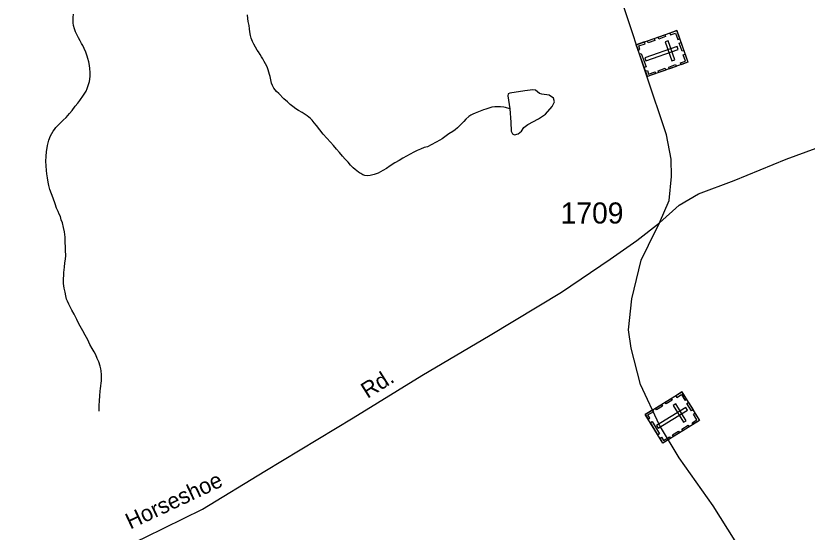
# Model space of a CAD drawing. Extents: x 2056842 to 2160602, y 826753 to 1016856.
# Drawn here: x 2112824 to 2117511, y 851982 to 855043 of the extents above; entities that cross this region are included whole.
import ezdxf

# ---------------------------------------------------------------- set-up
doc = ezdxf.new("R2010")
doc.units = 0
for name, color, linetype in [('Exist Cultural Cemetery CELL', 7, 'Continuous'), ('Exist Hydrographic Misc Water Feature', 7, 'Continuous'), ('Exist Road Secondary Type 51 Attributed', 7, 'Continuous'), ('Exist Road Secondary Type 51 Label', 7, 'Continuous'), ('Exist Road Secondary Type 51 Number Label', 7, 'Continuous')]:
    doc.layers.add(name, color=color, linetype=linetype)

msp = doc.modelspace()

# ---------------------------------------------------------------- linework, layer by layer
at = {"layer": 'Exist Cultural Cemetery CELL'}
for points in [[(2116739.1, 854955), (2116805.1, 854767.2), (2116564.9, 854682.7), (2116498.9, 854870.5)], [(2116628.3, 854916), (2116669.1, 854930.4), (2116672.9, 854919.7), (2116632, 854905.3)], [(2116698.2, 854940.6), (2116702, 854929.9), (2116732.4, 854940.6), (2116745.8, 854902.3), (2116756.3, 854906), (2116739.1, 854955)], [(2116509.9, 854839.3), (2116520.7, 854843.2), (2116513.4, 854863.9), (2116551.5, 854877.3), (2116547.9, 854887.8), (2116498.9, 854870.6)], [(2116564.8, 854893.8), (2116605.7, 854908.1), (2116609.5, 854897.4), (2116568.6, 854883)], [(2116688.4, 854893.9), (2116670.8, 854887.7), (2116709.8, 854776.6), (2116727.5, 854782.8)], [(2116763.6, 854885.1), (2116780.8, 854836.2), (2116770.1, 854832.4), (2116752.9, 854881.3)], [(2116747.6, 854842.4), (2116741.4, 854860), (2116550.1, 854792.8), (2116556.3, 854775.2)], [(2116528.7, 854820.1), (2116556.9, 854740.1), (2116546.1, 854736.3), (2116518, 854816.4)], [(2116764.2, 854752.7), (2116760.5, 854763.4), (2116790.8, 854774.1), (2116777.4, 854812.3), (2116787.9, 854816), (2116805.1, 854767.1)], [(2116691.5, 854739.2), (2116732.4, 854753.6), (2116736.1, 854742.9), (2116695.3, 854728.5)], [(2116553.9, 854714), (2116564.7, 854717.8), (2116572, 854697), (2116610.2, 854710.4), (2116613.8, 854699.9), (2116564.9, 854682.7)], [(2116629.3, 854717.4), (2116670.2, 854731.8), (2116673.9, 854721), (2116633.1, 854706.7)], [(2116769.5, 852813.6), (2116873.9, 852644.1), (2116657.1, 852510.5), (2116552.7, 852680)], [(2116669.5, 852752), (2116706.3, 852774.7), (2116712.3, 852765), (2116675.4, 852742.3)], [(2116732.6, 852790.9), (2116738.6, 852781.2), (2116766, 852798.1), (2116787.2, 852763.6), (2116796.7, 852769.4), (2116769.5, 852813.6)], [(2116612.2, 852716.8), (2116649.1, 852739.5), (2116655.1, 852729.8), (2116618.2, 852707.1)], [(2116733, 852743.1), (2116717.1, 852733.4), (2116778.8, 852633.1), (2116794.7, 852642.9)], [(2116808.3, 852750.5), (2116835.5, 852706.4), (2116825.8, 852700.4), (2116798.6, 852744.5)], [(2116570.1, 852651.9), (2116579.9, 852657.9), (2116568.3, 852676.7), (2116602.7, 852697.9), (2116596.9, 852707.3), (2116552.7, 852680.1)], [(2116801.7, 852705.4), (2116791.9, 852721.3), (2116619.3, 852614.9), (2116629.1, 852599)], [(2116837, 852621.3), (2116831.1, 852630.9), (2116858.5, 852647.8), (2116837.2, 852682.4), (2116846.7, 852688.2), (2116873.9, 852644)], [(2116592.6, 852637.1), (2116637.1, 852564.9), (2116627.4, 852558.9), (2116582.9, 852631.2)], [(2116768.8, 852592.7), (2116805.7, 852615.4), (2116811.7, 852605.7), (2116774.8, 852583)], [(2116639.7, 852538.7), (2116649.5, 852544.8), (2116661.1, 852526), (2116695.5, 852547.2), (2116701.3, 852537.8), (2116657.1, 852510.5)], [(2116712.7, 852558.1), (2116749.6, 852580.8), (2116755.5, 852571.1), (2116718.7, 852548.4)]]:
    msp.add_lwpolyline(points, close=True, dxfattribs=at)
at = {"layer": 'Exist Hydrographic Misc Water Feature'}
for points in [[(2113247.5, 854803.3), (2113239.5, 854827.3), (2113229, 854848.7), (2113221, 854867), (2113212.8, 854878.7), (2113204.4, 854894.6), (2113194.6, 854912.8), (2113186.2, 854931.1), (2113178.2, 854948.6), (2113172.2, 854966.5), (2113165.9, 854984.9), (2113163.8, 855000.2), (2113163.6, 855016.9), (2113163.2, 855032.4), (2113165.3, 855052.7)], [(2114205.3, 854985.3), (2114200.8, 855009.5), (2114198.7, 855027.3), (2114196.7, 855047.9)], [(2115750.6, 854492.2), (2115724.7, 854498.7), (2115714.7, 854500.6), (2115694.8, 854502.8), (2115683.3, 854502.9), (2115661.2, 854502.6), (2115642.9, 854500.5), (2115625.1, 854495.9), (2115607.2, 854489.7), (2115594.9, 854485.9), (2115565.4, 854473.4), (2115545.3, 854465.4), (2115531.6, 854459.4), (2115519.5, 854453.1), (2115507.6, 854445.2), (2115489.3, 854430.9), (2115477.6, 854416.8), (2115468, 854406.5), (2115452, 854390.3), (2115440.3, 854378.3), (2115427.2, 854366.4), (2115412.4, 854356.1), (2115388.4, 854342.7), (2115372.2, 854332.2), (2115348.9, 854313.8), (2115334.7, 854305.8), (2115314.8, 854293.4), (2115284.9, 854277.2), (2115263.4, 854267.1), (2115243.1, 854261.2), (2115221.3, 854252.4), (2115201.2, 854244.5), (2115181.3, 854234.5), (2115159.6, 854222), (2115137.7, 854209.9), (2115115.7, 854198.2), (2115094.2, 854185.2), (2115070, 854171), (2115042.3, 854152.9), (2115020.4, 854138.4), (2114998.2, 854125.1), (2114970.8, 854111), (2114947, 854102.4), (2114923, 854096.3), (2114908.8, 854094), (2114890.6, 854096), (2114880.5, 854099.5), (2114867, 854107.2), (2114860.4, 854111.4), (2114853.1, 854115.8), (2114834.8, 854130.8), (2114822.3, 854140.8), (2114806.3, 854157), (2114792.4, 854175.3), (2114775.7, 854192.8), (2114759.5, 854210.3), (2114741.5, 854232.1), (2114723.7, 854251.9), (2114705.2, 854273.7), (2114687.2, 854293.9), (2114667.1, 854318.1), (2114644.5, 854341.4), (2114624.4, 854365.9), (2114604.3, 854393.3), (2114592, 854408.9), (2114580.1, 854423.3), (2114570.1, 854435), (2114549.8, 854450.6), (2114519.4, 854470.3), (2114499.3, 854482.2), (2114483.5, 854492.3), (2114465.3, 854504.4), (2114449.1, 854517.9), (2114433.3, 854532), (2114411, 854551.2), (2114382.9, 854581.4), (2114368.7, 854593.3), (2114352.5, 854613.2), (2114343.7, 854629.1), (2114338.6, 854644.5), (2114330, 854682.8), (2114327.7, 854694.9), (2114319.3, 854722.9), (2114313.4, 854740.5), (2114303.1, 854758.6), (2114295.3, 854772.8), (2114287.3, 854788.6), (2114279.1, 854800.1), (2114270.7, 854814.3), (2114260.7, 854830), (2114252.7, 854840.1), (2114244.3, 854856), (2114234.4, 854874.1), (2114230.1, 854881.7), (2114226.4, 854890), (2114217.8, 854909.9), (2114213.5, 854926.8), (2114209.8, 854947.7), (2114207.5, 854965.8), (2114205.3, 854985.3)], [(2113317.8, 852699.8), (2113317.4, 852708), (2113317.4, 852723.4), (2113317.6, 852731.5), (2113319.3, 852762), (2113321.1, 852788.2), (2113324.6, 852820.1), (2113326.6, 852831.6), (2113328.3, 852849.5), (2113330.3, 852864.3), (2113332, 852879.8), (2113331.8, 852914.3), (2113329.5, 852938.2), (2113327.5, 852949.5), (2113323.4, 852965.9), (2113315, 852991.5), (2113306.8, 853011.4), (2113298.3, 853032.2), (2113288.3, 853051.2), (2113276.8, 853071.2), (2113262.1, 853095.3), (2113249.8, 853121.1), (2113235.8, 853149.2), (2113221.9, 853174.9), (2113205.3, 853203.3), (2113195, 853220.7), (2113185.2, 853242.9), (2113168.8, 853274.6), (2113156.7, 853298.4), (2113138.2, 853334), (2113130.2, 853351.5), (2113124.3, 853364.1), (2113120, 853382.2), (2113116.1, 853404.3), (2113111.5, 853428.2), (2113107.2, 853456), (2113106.8, 853484), (2113108.7, 853506.1), (2113108.9, 853521.9), (2113112.6, 853552.1), (2113114.4, 853578.3), (2113117.7, 853600.4), (2113120, 853621.6), (2113119.3, 853652.1), (2113119.3, 853674.1), (2113117.1, 853699.5), (2113116.9, 853731.6), (2113112.6, 853761.9), (2113106.2, 853787.6), (2113099.9, 853815.8), (2113093.5, 853833.7), (2113088, 853853.7), (2113081.8, 853867.6), (2113075, 853883.2), (2113065.2, 853903.4), (2113057, 853927.4), (2113044.7, 853961.2), (2113034.7, 853987.5), (2113026.2, 854013.2), (2113019.9, 854036.9), (2113016, 854056.9), (2113011.9, 854083.1), (2113007.6, 854105.2), (2113005.1, 854126.7), (2113003.1, 854153), (2113001, 854180.9), (2113003.1, 854209), (2113006.4, 854238.9), (2113010, 854261.1), (2113011.9, 854275), (2113020.5, 854306.1), (2113029.3, 854331.2), (2113037.7, 854344.9), (2113045.5, 854359.6), (2113053.1, 854369.4), (2113061.3, 854379.9), (2113070.7, 854391.1), (2113080.8, 854400.1), (2113094.5, 854413.8), (2113104.8, 854424), (2113122.8, 854440), (2113132.5, 854452.3), (2113142.5, 854464.2), (2113158.3, 854482.1), (2113176.1, 854506.2), (2113191.7, 854524.9), (2113203.6, 854540.9), (2113225.6, 854572.6), (2113233.6, 854584.7), (2113241.5, 854596.9), (2113246.9, 854611.5), (2113255.1, 854635), (2113260.6, 854652.8), (2113264.3, 854683.1), (2113264.5, 854707), (2113262.1, 854730.9), (2113259.8, 854747.5), (2113255.9, 854769.6), (2113251.4, 854789.3), (2113247.5, 854803.3)], [(2115750.6, 854492.2), (2115756.8, 854413), (2115758.1, 854359), (2115765.6, 854343.9), (2115778.2, 854336.4), (2115799.5, 854342.6), (2115818.4, 854359), (2115833.4, 854381.6), (2115857.3, 854397.9), (2115920.1, 854431.8), (2115961.5, 854460.7), (2116001.7, 854506), (2116015.5, 854532.4), (2116009.2, 854555), (2115982.9, 854572.6), (2115938.9, 854577.6), (2115925.1, 854582.6), (2115902.5, 854601.5), (2115887.4, 854604), (2115838.5, 854598.9), (2115749.3, 854585.1), (2115740.5, 854580.1), (2115738, 854567.5), (2115750.6, 854492.2)]]:
    msp.add_lwpolyline(points, dxfattribs=at)
at = {"layer": 'Exist Road Secondary Type 51 Attributed'}
for points in [[(2116637.5, 853815.9), (2116693.1, 853947.6), (2116708.3, 854090.2), (2116706.4, 854192.9), (2116677.9, 854337.4), (2116557.2, 854697.7), (2116422.3, 855108.5), (2116183.8, 855856.7), (2116047.9, 856281.7), (2116021.3, 856416.7), (2116006.1, 856574.6), (2116006.1, 856806.6), (2116033.7, 857239.2), (2116047, 857341.8), (2116115.4, 857629), (2116125.8, 857774.5), (2116116.3, 857941.8), (2116068.8, 858282.2), (2116014.7, 858553.1)], [(2116637.5, 853815.9), (2116752.4, 853919.5), (2116868.4, 853988), (2117079.3, 854065.9), (2117387.1, 854193.3), (2117802.3, 854344.5)], [(2109780.4, 850219.7), (2109996.4, 850262.4), (2110555.6, 850411.5), (2111095.5, 850551.9), (2111270.9, 850616.2), (2111368.6, 850657.4), (2111793.6, 850922.6), (2112355.6, 851263.4), (2112917.6, 851618.7), (2113077.7, 851705), (2113592.7, 851951.9), (2113930, 852118.8), (2114299.4, 852342.7), (2114823.1, 852659.6), (2115228.9, 852910.4), (2115633.3, 853150.1), (2116055.4, 853403.7), (2116343.8, 853599.3), (2116503.2, 853710.8), (2116637.5, 853815.9)], [(2117469.3, 851308.2), (2117358.2, 851488.5), (2117208, 851724.3), (2117085.5, 851930.6), (2116954.4, 852137.9), (2116752.9, 852423.1), (2116637, 852617.1), (2116523.9, 852857.6), (2116468.8, 853072.5), (2116453.6, 853180.9), (2116472.6, 853365.3), (2116527.7, 853594.8), (2116571.4, 853684.2), (2116637.5, 853815.9)]]:
    msp.add_lwpolyline(points, dxfattribs=at)

# ---------------------------------------------------------------- texts
at = {"layer": 'Exist Road Secondary Type 51 Label'}
for s, rotation, p in [('Rd.', 32.2261, (2114906.9, 852771.4)), ('Horseshoe', 25.1289, (2113501.9, 851997.1))]:
    msp.add_text(s, height=95, rotation=rotation, dxfattribs=at).set_placement(p)
at = {"layer": 'Exist Road Secondary Type 51 Number Label'}
msp.add_text('1709', height=125, dxfattribs=at).set_placement((2116051.3, 853811.5))

doc.saveas('drawing.dxf')
